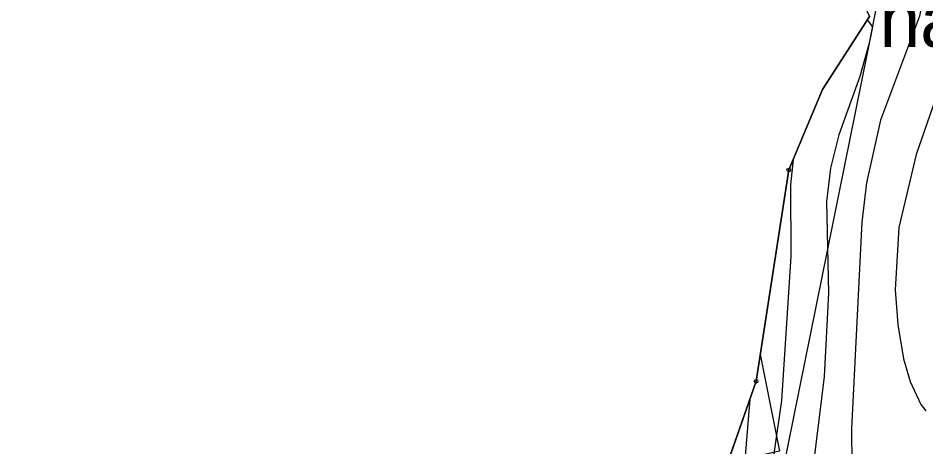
# Model space of a CAD drawing. Extents: x -706130 to -698555, y -971544 to -967260.
# Drawn here: x -705986.3 to -705737.7, y -969255.2 to -969137.7 of the extents above; entities that cross this region are included whole.
import ezdxf

# ---------------------------------------------------------------- set-up
doc = ezdxf.new("R2010")
doc.units = 0
for name, color, linetype in [('Archeologická naleziště popis', 7, 'Continuous'), ('Archeologická naleziště S', 7, 'Continuous'), ('Hranice řešeného území', 7, 'Continuous'), ('KN_Hranice obce', 7, 'Continuous'), ('KN_Hranice_katastrální území', 7, 'Continuous'), ('KN_Hranice_parcel', 7, 'Continuous'), ('KN_Polygon parcely', 7, 'Continuous'), ('KN_POZEMKY_10_LESNI POZEMEK', 7, 'Continuous'), ('KN_Značky bodu BP', 7, 'Continuous'), ('Plochy přírodní - lesní S', 7, 'Continuous'), ('Povodi vodniho toku S', 7, 'Continuous'), ('Regulační bloky v krajině S', 7, 'Continuous'), ('USES_BC_mistni S', 7, 'Continuous'), ('USES_ŠRAFY S', 7, 'Continuous'), ('VÝŠKOPIS_vrstevnice hlavní', 7, 'Continuous'), ('VÝŠKOPIS_vrstevnice zesílená', 7, 'Continuous')]:
    doc.layers.add(name, color=color, linetype=linetype)

msp = doc.modelspace()

# ---------------------------------------------------------------- linework, layer by layer
at = {"layer": 'Archeologická naleziště S'}
for points in [[(-705969.74, -969486.94), (-705978.19, -969485.19), (-705780.06, -969277.69), (-705752.25, -969140.06), (-705753.75, -969138.13)], [(-705783.07, -969229.83), (-705777.81, -969256.31), (-705792.01, -969259.52)]]:
    msp.add_lwpolyline(points, dxfattribs=at)
at = {"layer": 'Hranice řešeného území'}
msp.add_lwpolyline([(-706108.51, -969504.38), (-706118.14, -969489.19), (-706111.35, -969463.76), (-706110.52, -969435.72), (-706110.23, -969418.8), (-706112.4, -969410.6), (-706130.47, -969342.46), (-706089.13, -969315.75), (-706029.04, -969289.6), (-705986.52, -969279.13), (-705967.15, -969273.31), (-705943.44, -969274.25), (-705928.32, -969283.69), (-705924.54, -969285.82), (-705894.09, -969302.97), (-705881.49, -969304.05), (-705864.61, -969306.76), (-705827.49, -969306.65), (-705803.57, -969292.66), (-705784.21, -969237.18), (-705775.26, -969179.31), (-705766.01, -969157.26), (-705753.21, -969137.29)], dxfattribs=at)
at = {"layer": 'KN_Hranice obce'}
msp.add_lwpolyline([(-705753.21, -969137.29), (-705766.01, -969157.26), (-705775.26, -969179.31), (-705784.21, -969237.18), (-705803.57, -969292.66), (-705827.49, -969306.65), (-705864.61, -969306.76), (-705881.49, -969304.05), (-705894.09, -969302.97), (-705924.54, -969285.82), (-705928.32, -969283.69), (-705943.44, -969274.25), (-705967.15, -969273.31), (-705986.52, -969279.13), (-706029.04, -969289.6), (-706089.13, -969315.75), (-706130.47, -969342.46), (-706112.4, -969410.6), (-706110.23, -969418.8), (-706110.52, -969435.72), (-706111.35, -969463.76), (-706118.14, -969489.19), (-706108.51, -969504.38)], dxfattribs=at)
at = {"layer": 'KN_Hranice_katastrální území'}
msp.add_lwpolyline([(-705753.21, -969137.29), (-705766.01, -969157.26), (-705775.26, -969179.31), (-705784.21, -969237.18), (-705803.57, -969292.66), (-705827.49, -969306.65), (-705864.61, -969306.76), (-705881.49, -969304.05), (-705894.09, -969302.97), (-705924.54, -969285.82), (-705928.32, -969283.69), (-705943.44, -969274.25), (-705967.15, -969273.31), (-705986.52, -969279.13), (-706029.04, -969289.6), (-706089.13, -969315.75), (-706130.47, -969342.46), (-706112.4, -969410.6), (-706110.23, -969418.8), (-706110.52, -969435.72), (-706111.35, -969463.76), (-706118.14, -969489.19), (-706108.51, -969504.38)], dxfattribs=at)
at = {"layer": 'KN_Hranice_parcel'}
for points in [[(-705765.7, -969110.54), (-705753.21, -969137.29), (-705766.01, -969157.26)], [(-705766.01, -969157.26), (-705775.26, -969179.31), (-705784.21, -969237.18), (-705803.57, -969292.66), (-705827.49, -969306.65), (-705864.61, -969306.76)]]:
    msp.add_lwpolyline(points, dxfattribs=at)
at = {"layer": 'KN_Polygon parcely'}
msp.add_lwpolyline([(-705753.21, -969137.29), (-705766.01, -969157.26), (-705775.26, -969179.31), (-705784.21, -969237.18), (-705803.57, -969292.66), (-705827.49, -969306.65), (-705864.61, -969306.76), (-705881.49, -969304.05), (-705894.09, -969302.97), (-705924.54, -969285.82), (-705928.32, -969283.69), (-705943.44, -969274.25), (-705967.15, -969273.31), (-705986.52, -969279.13), (-706029.04, -969289.6), (-706089.13, -969315.75), (-706130.47, -969342.46), (-706112.4, -969410.6), (-706110.23, -969418.8), (-706110.52, -969435.72), (-706111.35, -969463.76), (-706118.14, -969489.19), (-706108.51, -969504.38)], dxfattribs=at)
at = {"layer": 'KN_POZEMKY_10_LESNI POZEMEK'}
for p, q in [((-705766.01, -969157.26), (-705753.21, -969137.29)), ((-705775.26, -969179.31), (-705766.01, -969157.26)), ((-705784.21, -969237.18), (-705775.26, -969179.31)), ((-705803.57, -969292.66), (-705784.21, -969237.18))]:
    msp.add_line(p, q, dxfattribs=at)
at = {"layer": 'KN_Značky bodu BP'}
for centre, radius in [((-705775.26, -969179.31), 0.5), ((-705775.26, -969179.31), 0.0303), ((-705784.21, -969237.18), 0.5), ((-705784.21, -969237.18), 0.0303)]:
    msp.add_circle(centre, radius, dxfattribs=at)
at = {"layer": 'Plochy přírodní - lesní S'}
msp.add_lwpolyline([(-705563.24, -968824.45), (-705562, -968869.43), (-705603.12, -968880.37), (-705657.51, -968888.89), (-705694.75, -968879.51), (-705700.04, -968896.42), (-705698.3, -968918.82), (-705697.15, -968960.62), (-705726.77, -969018.57), (-705753.6, -969071.33), (-705763.48, -969085.94), (-705765.7, -969110.54), (-705753.21, -969137.29), (-705766.01, -969157.26), (-705775.26, -969179.31), (-705784.21, -969237.18), (-705803.57, -969292.66), (-705813.34, -969298.38)], dxfattribs=at)
at = {"layer": 'Povodi vodniho toku S'}
msp.add_lwpolyline([(-705753.21, -969137.29), (-705766.01, -969157.26), (-705775.26, -969179.31), (-705784.21, -969237.18), (-705803.57, -969292.66), (-705827.49, -969306.65), (-705864.61, -969306.76), (-705881.49, -969304.05), (-705894.09, -969302.97), (-705924.54, -969285.82), (-705928.32, -969283.69), (-705943.44, -969274.25), (-705967.15, -969273.31), (-705986.52, -969279.13), (-706029.04, -969289.6), (-706089.13, -969315.75), (-706130.47, -969342.46), (-706112.4, -969410.6), (-706110.23, -969418.8), (-706110.52, -969435.72), (-706111.35, -969463.76), (-706118.14, -969489.19), (-706108.51, -969504.38)], dxfattribs=at)
at = {"layer": 'Regulační bloky v krajině S'}
msp.add_lwpolyline([(-705563.24, -968824.45), (-705562, -968869.43), (-705603.12, -968880.37), (-705657.51, -968888.89), (-705694.75, -968879.51), (-705700.04, -968896.42), (-705698.3, -968918.82), (-705697.15, -968960.62), (-705726.77, -969018.57), (-705753.6, -969071.33), (-705763.48, -969085.94), (-705765.7, -969110.54), (-705753.21, -969137.29), (-705766.01, -969157.26), (-705775.26, -969179.31), (-705784.21, -969237.18), (-705803.57, -969292.66), (-705813.34, -969298.38)], dxfattribs=at)
at = {"layer": 'USES_BC_mistni S'}
msp.add_lwpolyline([(-705726.77, -969018.57), (-705753.6, -969071.33), (-705763.48, -969085.94), (-705765.7, -969110.54), (-705753.21, -969137.29), (-705766.01, -969157.26), (-705775.26, -969179.31), (-705784.21, -969237.18), (-705803.57, -969292.66), (-705813.34, -969298.38), (-705780.39, -969314.21), (-705734.31, -969256.37)], dxfattribs=at)
at = {"layer": 'USES_ŠRAFY S'}
msp.add_lwpolyline([(-705726.77, -969018.57), (-705753.6, -969071.33), (-705763.48, -969085.94), (-705765.7, -969110.54), (-705753.21, -969137.29), (-705766.01, -969157.26), (-705775.26, -969179.31), (-705784.21, -969237.18), (-705803.57, -969292.66), (-705813.34, -969298.38), (-705780.39, -969314.21), (-705734.31, -969256.37)], dxfattribs=at)
at = {"layer": 'VÝŠKOPIS_vrstevnice hlavní'}
for points in [[(-705746.56, -969110.32), (-705753.27, -969144.56), (-705755.84, -969153.7), (-705761.54, -969169.67), (-705763.83, -969178.81), (-705764.97, -969187.94), (-705764.4, -969213.05), (-705765.54, -969235.87), (-705769.25, -969265.55)], [(-705734.15, -969111.47), (-705739.43, -969137.15), (-705750.13, -969165.68), (-705753.98, -969182.8), (-705755.27, -969193.64), (-705758.12, -969250.14), (-705757.98, -969260.41), (-705756.83, -969270.69), (-705754.41, -969278.39), (-705751.84, -969283.53), (-705747.28, -969288.8), (-705741.71, -969290.94), (-705734.01, -969289.8)], [(-705727.73, -969138.57), (-705740.43, -969175.1), (-705745.14, -969195.07), (-705746.13, -969212.19), (-705745.42, -969221.61), (-705743.85, -969231.02), (-705742, -969237.3), (-705739.14, -969243.58), (-705737.72, -969245.29)], [(-705785.94, -969242.13), (-705787.51, -969260.98), (-705789.36, -969269.54), (-705793.5, -969281.53), (-705797.64, -969290.52), (-705805.63, -969302.36), (-705812.76, -969309.92), (-705819.04, -969315.48), (-705827.6, -969319.62), (-705833.31, -969321.48), (-705844.72, -969322.47), (-705854.71, -969321.76), (-705874.68, -969318.91), (-705892.37, -969313.91), (-705914.63, -969310.06), (-705924.9, -969307.64), (-705933.18, -969304.21), (-705948.58, -969292.94), (-705954.86, -969289.8), (-705967.99, -969286.38), (-705977.97, -969285.95), (-705995.95, -969288.66)]]:
    msp.add_lwpolyline(points, dxfattribs=at)
at = {"layer": 'VÝŠKOPIS_vrstevnice zesílená'}
msp.add_lwpolyline([(-705774.06, -969176.45), (-705774.81, -969183.37), (-705774.67, -969203.06), (-705777.24, -969242.44), (-705780.95, -969267.83)], dxfattribs=at)

# ---------------------------------------------------------------- texts
at = {"layer": 'Archeologická naleziště popis'}
msp.add_text('nad Židovicemi', height=15, dxfattribs=at).set_placement((-705750.43, -969145.58))

doc.saveas('drawing.dxf')
